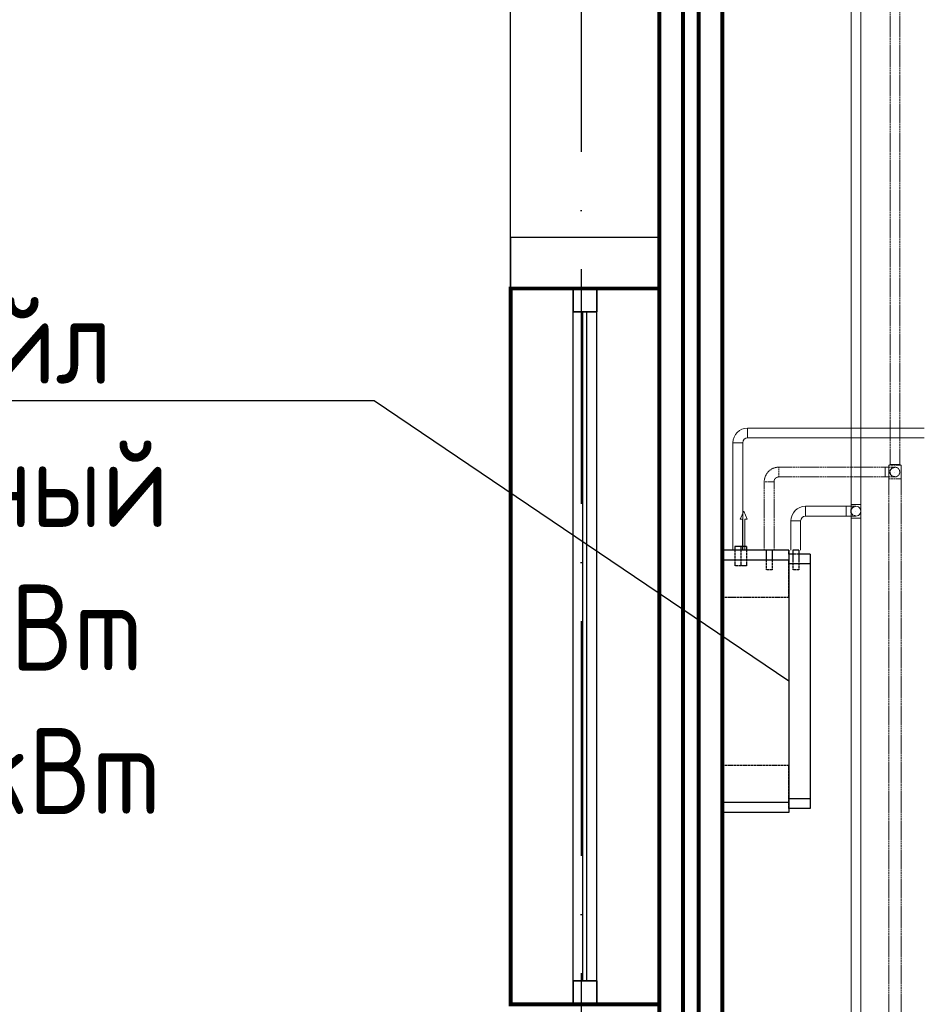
# Model space of a CAD drawing. Header units: millimetres. Extents: x 9824119 to 13672909, y -72394 to 462135.
# Tile 475 of 656: x 10293000 to 10295312, y 19789 to 22306. Entities that reach past the tile are written whole.
import ezdxf
from ezdxf import colors
from ezdxf.entities.mleader import LeaderData, LeaderLine
from ezdxf.math import Vec2, Vec3

# ---------------------------------------------------------------- set-up
doc = ezdxf.new("R2010")
doc.units = ezdxf.units.MM
for name, pattern in [('ACAD_ISO10W100', [18, 12, -3, 0, -3]), ('Hidden', [3, 2, -1]), ('UnderFloor', [7.5, 6, -1.5])]:
    doc.linetypes.add(name, pattern=pattern)
for name, color, linetype in [('MAGI_GENERAL', 7, 'Continuous'), ('PIPE-H1', 7, 'Continuous'), ('PIPE-H1-COMPONENT-', 7, 'Continuous')]:
    doc.layers.add(name, color=color, linetype=linetype)
doc.layers.add('ОКНО (план)', color=5, linetype='Continuous', lineweight=30)
doc.styles.add('ISOCPEUR', font='isocpeui.ttf')
doc.styles.add('СПДС', font='isocpeur.ttf')

# ---------------------------------------------------------------- blocks, each defined once
blk = doc.blocks.new('долдлолдолдоооо')
at = {"color": 18, "linetype": 'ACAD_ISO10W100', "lineweight": 25, "ltscale": 50, "true_color": 0x000000}
blk.add_lwpolyline([(1571667.7, 1477001.2), (1571667.7, 1449070.1)], dxfattribs=at)
at = {"color": 253, "linetype": 'ByBlock', "lineweight": 25, "ltscale": 100, "const_width": 10}
for points in [[(1571867.7, 1476601.2), (1572028.7, 1476601.2), (1572028.7, 1453001.2), (1571867.7, 1453001.2)], [(1571928.2, 1476601.2), (1571968.3, 1476601.2), (1571968.3, 1453001.2), (1571928.2, 1453001.2)], [(1571867.7, 1473351.2), (1571487.7, 1473351.2), (1571487.7, 1471521.2), (1571867.7, 1471521.2)]]:
    blk.add_lwpolyline(points, close=True, dxfattribs=at)
at = {"color": 253, "linetype": 'ByBlock', "lineweight": 25, "ltscale": 100}
for points in [[(1571867.7, 1473351.2), (1571487.7, 1473351.2), (1571487.7, 1474251.2), (1571867.7, 1474251.2)], [(1571867.7, 1473351.2), (1571867.7, 1473481.2), (1571487.7, 1473481.2), (1571487.7, 1473351.2)]]:
    blk.add_lwpolyline(points, close=True, dxfattribs=at)
at = {"color": 253, "lineweight": 25, "ltscale": 0.1}
for points in [[(1571647.7, 1471581.2), (1571647.7, 1473291.2)], [(1571647.7, 1471581.2), (1571647.7, 1473291.2)], [(1571707.7, 1471581.2), (1571707.7, 1473291.2)], [(1571707.7, 1471581.2), (1571707.7, 1473291.2)]]:
    blk.add_lwpolyline(points, dxfattribs=at)
at = {"layer": 'ОКНО (план)', "color": 253, "lineweight": 25}
for points in [[(1571647.7, 1473351.2), (1571707.7, 1473351.2), (1571707.7, 1473291.2), (1571647.7, 1473291.2)], [(1571707.7, 1473351.2), (1571647.7, 1473351.2), (1571647.7, 1473291.2), (1571707.7, 1473291.2)], [(1571647.7, 1471521.2), (1571707.7, 1471521.2), (1571707.7, 1471581.2), (1571647.7, 1471581.2)], [(1571707.7, 1471521.2), (1571647.7, 1471521.2), (1571647.7, 1471581.2), (1571707.7, 1471581.2)]]:
    blk.add_lwpolyline(points, close=True, dxfattribs=at)
for points in [[(1571672.7, 1471581.2), (1571672.7, 1473291.2)], [(1571672.7, 1471581.2), (1571672.7, 1473291.2)], [(1571682.7, 1471581.2), (1571682.7, 1473291.2)], [(1571682.7, 1471581.2), (1571682.7, 1473291.2)]]:
    blk.add_lwpolyline(points, dxfattribs=at)
blk = doc.blocks.new('_None')
blk = doc.blocks.new('*U2567')
at = {"layer": 'PIPE-H1', "color": 5, "linetype": 'Hidden', "lineweight": 20}
for p, q in [((10295221.2, 21167.1, 12.5), (10295224.7, 21169.1, 12.5)), ((10295253.2, 21167.1, 12.5), (10295249.7, 21169.1, 12.5))]:
    blk.add_line(p, q, dxfattribs=at)
at = {"layer": 'PIPE-H1', "color": 5, "linetype": 'Hidden', "lineweight": 20, "extrusion": (0, 1, 0)}
for centre, major_axis in [((10295237.2, 21167.1, 12.5), (-16, 0)), ((10295237.2, 21169.1, 12.5), (-12.5, 0))]:
    blk.add_ellipse(centre, major_axis=major_axis, ratio=1, start_param=0, end_param=3.141593, dxfattribs=at)
blk = doc.blocks.new('*U2900')
at = {"layer": 'PIPE-H1', "color": 1, "linetype": 'Continuous', "lineweight": 20}
for p, q in [((10294860.7, 21262.1, 421), (10295312.3, 21262.1, 421)), ((10294860.7, 21237.1, 421), (10295312.3, 21237.1, 421))]:
    blk.add_line(p, q, dxfattribs=at)
blk = doc.blocks.new('*U2901')
at = {"layer": 'PIPE-H1', "color": 1, "linetype": 'Continuous', "lineweight": 20}
for major_axis in [(0, 37.5), (0, 12.5)]:
    blk.add_ellipse((10294860.7, 21224.6, 421), major_axis=major_axis, ratio=1, start_param=0, end_param=1.570796, dxfattribs=at)
at = {"layer": 'PIPE-H1', "color": 1, "linetype": 'Continuous', "lineweight": 20, "extrusion": (1, 0, 0)}
blk.add_ellipse((10294860.7, 21249.6, 421), major_axis=(0, 12.5), ratio=1, start_param=0, end_param=3.141593, dxfattribs=at)
at = {"layer": 'PIPE-H1', "color": 1, "linetype": 'Continuous', "lineweight": 20, "extrusion": (0, -1, 0)}
blk.add_ellipse((10294835.7, 21224.6, 421), major_axis=(12.5, 0), ratio=1, start_param=0, end_param=3.141593, dxfattribs=at)
blk = doc.blocks.new('*U2902')
at = {"layer": 'PIPE-H1', "color": 1, "linetype": 'Continuous', "lineweight": 20}
for p, q in [((10294823.2, 20949.6, 421), (10294823.2, 21224.6, 421)), ((10294848.2, 20949.6, 421), (10294848.2, 21224.6, 421))]:
    blk.add_line(p, q, dxfattribs=at)
blk = doc.blocks.new('*U2903')
at = {"layer": 'PIPE-H1', "color": 5, "linetype": 'Hidden', "lineweight": 20}
for p, q in [((10295221.2, 21132.1, 12.5), (10295221.2, 21167.1, 12.5)), ((10295253.2, 21132.1, 12.5), (10295253.2, 21167.1, 12.5))]:
    blk.add_line(p, q, dxfattribs=at)
at = {"layer": 'PIPE-H1', "color": 5, "linetype": 'Hidden', "lineweight": 20, "extrusion": (0, 1, 0)}
blk.add_ellipse((10295237.2, 21132.1, 12.5), major_axis=(-16, 0), ratio=1, start_param=0, end_param=3.141593, dxfattribs=at)
blk = doc.blocks.new('*U2904')
at = {"layer": 'PIPE-H1', "color": 5, "linetype": 'Hidden', "lineweight": 20}
for p, q in [((10295221.2, 21132.1, 12.5), (10295221.2, 17973.6, 12.5)), ((10295253.2, 21132.1, 12.5), (10295253.2, 17973.6, 12.5))]:
    blk.add_line(p, q, dxfattribs=at)
blk = doc.blocks.new('*U2905')
at = {"layer": 'PIPE-H1', "color": 7, "linetype": 'Continuous', "lineweight": -3}
for p, q in [((10295237.2, 21149.6, 300), (10295237.2, 21149.6, 299)), ((10295237.2, 21149.6, 50), (10295237.2, 21149.6, 49))]:
    blk.add_line(p, q, dxfattribs=at)
blk = doc.blocks.new('*U2906')
at = {"layer": 'PIPE-H1', "color": 5, "linetype": 'Hidden', "lineweight": 20, "extrusion": (-1, 0, 0)}
blk.add_ellipse((10295212.2, 21149.6, 575), major_axis=(0, -12.5), ratio=1, start_param=0, end_param=3.141593, dxfattribs=at)
at = {"layer": 'PIPE-H1', "color": 5, "linetype": 'Hidden', "lineweight": 20, "extrusion": (0, 1, 0)}
for centre in [(10295212.2, 21162.1, 550), (10295212.2, 21137.1, 550)]:
    blk.add_ellipse(centre, major_axis=(0, 0, 25), ratio=1, start_param=0, end_param=1.570796, dxfattribs=at)
at = {"layer": 'PIPE-H1', "color": 1, "linetype": 'UnderFloor', "lineweight": -3, "extrusion": (0, 0, -1)}
blk.add_ellipse((10295237.2, 21149.6, 550), major_axis=(0, -12.5), ratio=1, start_param=0, end_param=3.141593, dxfattribs=at)
at = {"layer": 'PIPE-H1', "color": 5, "linetype": 'Hidden', "lineweight": 20, "extrusion": (0, 0, -1)}
blk.add_ellipse((10295237.2, 21149.6, 550), major_axis=(0, 12.5), ratio=1, start_param=0, end_param=3.141593, dxfattribs=at)
blk = doc.blocks.new('*U2907')
at = {"layer": 'PIPE-H1', "color": 5, "linetype": 'Hidden', "lineweight": 20}
for p, q in [((10294940.7, 21162.1, 575), (10295212.2, 21162.1, 575)), ((10294940.7, 21137.1, 575), (10295212.2, 21137.1, 575))]:
    blk.add_line(p, q, dxfattribs=at)
blk = doc.blocks.new('*U2908')
at = {"layer": 'PIPE-H1', "color": 5, "linetype": 'Hidden', "lineweight": 20}
for major_axis in [(0, 37.5), (0, 12.5)]:
    blk.add_ellipse((10294940.7, 21124.6, 575), major_axis=major_axis, ratio=1, start_param=0, end_param=1.570796, dxfattribs=at)
at = {"layer": 'PIPE-H1', "color": 5, "linetype": 'Hidden', "lineweight": 20, "extrusion": (1, 0, 0)}
blk.add_ellipse((10294940.7, 21149.6, 575), major_axis=(0, 12.5), ratio=1, start_param=0, end_param=3.141593, dxfattribs=at)
at = {"layer": 'PIPE-H1', "color": 5, "linetype": 'Hidden', "lineweight": 20, "extrusion": (0, -1, 0)}
blk.add_ellipse((10294915.7, 21124.6, 575), major_axis=(12.5, 0), ratio=1, start_param=0, end_param=3.141593, dxfattribs=at)
blk = doc.blocks.new('*U2909')
at = {"layer": 'PIPE-H1', "color": 5, "linetype": 'Hidden', "lineweight": 20}
for p, q in [((10294903.2, 20949.6, 575), (10294903.2, 21124.6, 575)), ((10294928.2, 20949.6, 575), (10294928.2, 21124.6, 575))]:
    blk.add_line(p, q, dxfattribs=at)
blk = doc.blocks.new('*U2910')
at = {"layer": 'PIPE-H1', "color": 82, "linetype": 'Continuous', "lineweight": 20}
for p, q in [((10295125, 21032.1, 12.5), (10295125, 21067.1, 12.5)), ((10295150, 21032.1, 12.5), (10295150, 21067.1, 12.5))]:
    blk.add_line(p, q, dxfattribs=at)
at = {"layer": 'PIPE-H1', "color": 82, "linetype": 'Continuous', "lineweight": 20, "extrusion": (0, 1, 0)}
for centre in [(10295137.5, 21067.1, 12.5), (10295137.5, 21032.1, 12.5)]:
    blk.add_ellipse(centre, major_axis=(-12.5, 0), ratio=1, start_param=0, end_param=3.141593, dxfattribs=at)
blk = doc.blocks.new('*U2911')
at = {"layer": 'PIPE-H1', "color": 82, "linetype": 'Continuous', "lineweight": 20}
for p, q in [((10295125, 21032.1, 12.5), (10295125, 17873.6, 12.5)), ((10295150, 21032.1, 12.5), (10295150, 17873.6, 12.5))]:
    blk.add_line(p, q, dxfattribs=at)
blk = doc.blocks.new('*U2912')
at = {"layer": 'PIPE-H1', "color": 7, "linetype": 'Continuous', "lineweight": -3}
for p, q in [((10295137.5, 21049.6, 285), (10295137.5, 21049.6, 284)), ((10295137.5, 21049.6, 35), (10295137.5, 21049.6, 34))]:
    blk.add_line(p, q, dxfattribs=at)
blk = doc.blocks.new('*U2913')
at = {"layer": 'PIPE-H1', "color": 82, "linetype": 'Continuous', "lineweight": 20, "extrusion": (-1, 0, 0)}
blk.add_ellipse((10295112.5, 21049.6, 560), major_axis=(0, -12.5), ratio=1, start_param=0, end_param=3.141593, dxfattribs=at)
at = {"layer": 'PIPE-H1', "color": 82, "linetype": 'Continuous', "lineweight": 20, "extrusion": (0, 1, 0)}
for centre in [(10295112.5, 21062.1, 535), (10295112.5, 21037.1, 535)]:
    blk.add_ellipse(centre, major_axis=(0, 0, 25), ratio=1, start_param=0, end_param=1.570796, dxfattribs=at)
at = {"layer": 'PIPE-H1', "color": 1, "linetype": 'UnderFloor', "lineweight": -3, "extrusion": (0, 0, -1)}
blk.add_ellipse((10295137.5, 21049.6, 535), major_axis=(0, -12.5), ratio=1, start_param=0, end_param=3.141593, dxfattribs=at)
at = {"layer": 'PIPE-H1', "color": 82, "linetype": 'Continuous', "lineweight": 20, "extrusion": (0, 0, -1)}
blk.add_ellipse((10295137.5, 21049.6, 535), major_axis=(0, 12.5), ratio=1, start_param=0, end_param=3.141593, dxfattribs=at)
blk = doc.blocks.new('*U2914')
at = {"layer": 'PIPE-H1', "color": 82, "linetype": 'Continuous', "lineweight": 20}
for p, q in [((10295008.7, 21062.1, 560), (10295112.5, 21062.1, 560)), ((10295008.7, 21037.1, 560), (10295112.5, 21037.1, 560))]:
    blk.add_line(p, q, dxfattribs=at)
blk = doc.blocks.new('*U2915')
at = {"layer": 'PIPE-H1', "color": 82, "linetype": 'Continuous', "lineweight": 20}
for major_axis in [(0, 37.5), (0, 12.5)]:
    blk.add_ellipse((10295008.7, 21024.6, 560), major_axis=major_axis, ratio=1, start_param=0, end_param=1.570796, dxfattribs=at)
at = {"layer": 'PIPE-H1', "color": 82, "linetype": 'Continuous', "lineweight": 20, "extrusion": (1, 0, 0)}
blk.add_ellipse((10295008.7, 21049.6, 560), major_axis=(0, 12.5), ratio=1, start_param=0, end_param=3.141593, dxfattribs=at)
at = {"layer": 'PIPE-H1', "color": 82, "linetype": 'Continuous', "lineweight": 20, "extrusion": (0, -1, 0)}
blk.add_ellipse((10294983.7, 21024.6, 560), major_axis=(12.5, 0), ratio=1, start_param=0, end_param=3.141593, dxfattribs=at)
blk = doc.blocks.new('*U2916')
at = {"layer": 'PIPE-H1', "color": 82, "linetype": 'Continuous', "lineweight": 20}
for p, q in [((10294971.2, 20949.6, 560), (10294971.2, 21024.6, 560)), ((10294996.2, 20949.6, 560), (10294996.2, 21024.6, 560))]:
    blk.add_line(p, q, dxfattribs=at)
blk = doc.blocks.new('*U2925')
at = {"layer": 'PIPE-H1', "color": 5, "linetype": 'Hidden', "lineweight": 20}
for p, q in [((10295224.7, 23990.3, 12.5), (10295224.7, 21169.1, 12.5)), ((10295249.7, 23990.3, 12.5), (10295249.7, 21169.1, 12.5))]:
    blk.add_line(p, q, dxfattribs=at)
blk = doc.blocks.new('*U2932')
at = {"layer": 'PIPE-H1', "color": 82, "linetype": 'Continuous', "lineweight": 20}
for p, q in [((10295125, 23890.3, 12.5), (10295125, 21067.1, 12.5)), ((10295150, 23890.3, 12.5), (10295150, 21067.1, 12.5))]:
    blk.add_line(p, q, dxfattribs=at)
blk = doc.blocks.new('*U2976')
at = {"layer": 'PIPE-H1-COMPONENT-', "color": 7, "linetype": 'Continuous', "lineweight": -3}
blk.add_line((10294835.7, 20949.6, 421), (10294835.7, 20949.6, 420), dxfattribs=at)
blk = doc.blocks.new('*U2977')
at = {"layer": 'PIPE-H1-COMPONENT-', "color": 11, "linetype": 'Continuous', "lineweight": 20}
for p, q in [((10294850.7, 21049.6, 360), (10294841.7, 21029.6, 360)), ((10294859.7, 21029.6, 360), (10294850.7, 21049.6, 360)), ((10294841.7, 21029.6, 360), (10294847.7, 21029.6, 360)), ((10294847.7, 21029.6, 360), (10294847.7, 20949.6, 360)), ((10294853.7, 20949.6, 360), (10294853.7, 21029.6, 360)), ((10294853.7, 21029.6, 360), (10294859.7, 21029.6, 360)), ((10294847.7, 20949.6, 360), (10294853.7, 20949.6, 360))]:
    blk.add_line(p, q, dxfattribs=at)
at = {"layer": 'PIPE-H1-COMPONENT-', "color": 11, "linetype": 'Continuous', "lineweight": 20, "extrusion": (0, 1, 0)}
blk.add_circle((-10294850.7, 360, 20949.6), 7.5, dxfattribs=at)
blk = doc.blocks.new('*U2978')
at = {"layer": 'MAGI_GENERAL', "color": 1, "linetype": 'UnderFloor', "lineweight": -3}
for p, q in [((10294858.2, 20949.6, 100), (10294795.7, 20949.6, 100)), ((10294795.7, 20949.6, 100), (10294795.7, 20949.6)), ((10294795.7, 20949.6, 535.5), (10294795.7, 20949.6, 100)), ((10294858.2, 20949.6, 100), (10294795.7, 20949.6, 100)), ((10294828.2, 20949.6, 421), (10294828.2, 20909.6, 421)), ((10294843.2, 20949.6, 421), (10294843.2, 20909.6, 421)), ((10294858.2, 20949.6, 360), (10294858.2, 20909.6, 360)), ((10294923.2, 20949.6, 100), (10294908.2, 20949.6, 100)), ((10294923.2, 20949.6, 535.5), (10294908.2, 20949.6, 535.5)), ((10294923.2, 20949.6, 100), (10294908.2, 20949.6, 100)), ((10294965.7, 20939.6, 100), (10294965.7, 20949.6, 100)), ((10294965.7, 20949.6, 100), (10294965.7, 20949.6)), ((10294965.7, 20949.6, 100), (10294965.7, 20949.6, 535.5)), ((10294965.7, 20939.6, 100), (10294965.7, 20949.6, 100)), ((10294795.7, 20924.6, 100), (10294795.7, 20829.6, 100)), ((10294795.7, 20924.6, 100), (10294795.7, 20279.6, 100)), ((10294908.2, 20939.2, 575), (10294908.2, 20899.6, 575)), ((10294923.2, 20939.2, 575), (10294923.2, 20899.6, 575)), ((10294965.7, 20939.6, 535.5), (10294965.7, 20939.6, 100)), ((10294991.2, 20939.6, 100), (10294965.7, 20939.6, 100)), ((10294965.7, 20914.6, 620), (10294965.7, 20924.6, 586.2)), ((10294991.2, 20939.6, 535.5), (10294976.2, 20939.6, 535.5)), ((10294976.2, 20932.4, 560), (10294976.2, 20899.6, 560)), ((10294991.2, 20932.4, 560), (10294991.2, 20899.6, 560)), ((10295020.7, 20939.6, 100), (10295020.7, 20939.6, 535.5)), ((10294965.7, 20914.6, 100), (10294965.7, 20289.6, 100)), ((10294965.7, 20829.6, 100), (10294965.7, 20914.6, 100)), ((10294795.7, 20829.6, 100), (10294965.7, 20829.6, 100)), ((10294795.7, 20829.6, 100), (10294795.7, 20829.6)), ((10294965.7, 20829.6, 100), (10294965.7, 20829.6)), ((10294965.7, 20399.6, 100), (10294795.7, 20399.6, 100)), ((10294795.7, 20399.6, 100), (10294795.7, 20399.6)), ((10294795.7, 20399.6, 100), (10294795.7, 20279.6, 100)), ((10294965.7, 20289.6, 100), (10294965.7, 20399.6, 100)), ((10294965.7, 20399.6, 100), (10294965.7, 20399.6)), ((10294965.7, 20289.6, 100), (10294965.7, 20314.6, 100)), ((10294965.7, 20289.6, 535.5), (10294965.7, 20304.6, 586.2)), ((10294965.7, 20289.6, 100), (10294965.7, 20289.6, 535.5)), ((10295020.7, 20289.6, 535.5), (10295020.7, 20289.6, 100)), ((10294795.7, 20279.6, 100), (10294795.7, 20279.6)), ((10294795.7, 20279.6, 100), (10294795.7, 20279.6, 535.5)), ((10294965.7, 20279.6, 100), (10294965.7, 20279.6)), ((10294965.7, 20279.6, 535.5), (10294965.7, 20279.6, 100))]:
    blk.add_line(p, q, dxfattribs=at)
at = {"layer": 'MAGI_GENERAL', "color": 7, "linetype": 'Continuous', "lineweight": -3}
for p, q in [((10294908.2, 20949.6, 535.5), (10294795.7, 20949.6, 535.5)), ((10294795.7, 20924.6, 630), (10294795.7, 20949.6, 535.5)), ((10294828.2, 20959.6, 421), (10294828.2, 20949.6, 421)), ((10294843.2, 20959.6, 421), (10294843.2, 20949.6, 421)), ((10294858.2, 20959.6, 360), (10294858.2, 20949.6, 360)), ((10294908.2, 20949.6, 575), (10294908.2, 20939.2, 575)), ((10294923.2, 20949.6, 575), (10294923.2, 20939.2, 575)), ((10294965.7, 20949.6, 535.5), (10294923.2, 20949.6, 535.5)), ((10294965.7, 20949.6, 535.5), (10294965.7, 20924.6, 630)), ((10294976.2, 20949.6, 560), (10294976.2, 20932.4, 560)), ((10294991.2, 20949.6, 560), (10294991.2, 20932.4, 560)), ((10294795.7, 20304.6, 630), (10294795.7, 20924.6, 630)), ((10294965.7, 20924.6, 630), (10294795.7, 20924.6, 630)), ((10294976.2, 20939.6, 535.5), (10294965.7, 20939.6, 535.5)), ((10294965.7, 20924.6, 630), (10294965.7, 20304.6, 630)), ((10295020.7, 20939.6, 535.5), (10294991.2, 20939.6, 535.5)), ((10295020.7, 20939.6, 535.5), (10295020.7, 20914.6, 620)), ((10295020.7, 20914.6, 620), (10294965.7, 20914.6, 620)), ((10295020.7, 20914.6, 620), (10295020.7, 20314.6, 620)), ((10295020.7, 20314.6, 620), (10294965.7, 20314.6, 620)), ((10295020.7, 20314.6, 620), (10295020.7, 20289.6, 535.5)), ((10294795.7, 20279.6, 535.5), (10294795.7, 20304.6, 630)), ((10294965.7, 20304.6, 630), (10294795.7, 20304.6, 630)), ((10294965.7, 20304.6, 630), (10294965.7, 20279.6, 535.5)), ((10295020.7, 20289.6, 535.5), (10294965.7, 20289.6, 535.5)), ((10294965.7, 20279.6, 535.5), (10294795.7, 20279.6, 535.5))]:
    blk.add_line(p, q, dxfattribs=at)
at = {"layer": 'MAGI_GENERAL', "color": 7, "linetype": 'Continuous', "lineweight": -3, "extrusion": (0, -1, 0)}
for centre in [(10294835.7, 20959.6, 421), (10294850.7, 20959.6, 360), (10294915.7, 20949.6, 575), (10294983.7, 20949.6, 560)]:
    blk.add_ellipse(centre, major_axis=(7.5, 0), ratio=1, start_param=0, end_param=3.141593, dxfattribs=at)
at = {"layer": 'MAGI_GENERAL', "color": 1, "linetype": 'UnderFloor', "lineweight": -3, "extrusion": (0, -1, 0)}
for centre in [(10294835.7, 20909.6, 421), (10294850.7, 20909.6, 360), (10294915.7, 20899.6, 575), (10294983.7, 20899.6, 560)]:
    blk.add_ellipse(centre, major_axis=(7.5, 0), ratio=1, start_param=0, end_param=3.141593, dxfattribs=at)

msp = doc.modelspace()

# ---------------------------------------------------------------- block references
msp.add_blockref('долдлолдолдоооо', (8722767.2, -1451732.3))
at = {"layer": 'PIPE-H1'}
for name in ['*U2925', '*U2932', '*U2906', '*U2567', '*U2903', '*U2905', '*U2904', '*U2914', '*U2913', '*U2910', '*U2912', '*U2911']:
    msp.add_blockref(name, (0, 0), dxfattribs=at)

# ---------------------------------------------------------------- next in the draw order: leaders
at = {"color": 5, "lineweight": 25, "ltscale": 15}
ml = msp.add_multileader_mtext('Standard', dxfattribs=at)
ml.set_content('{\\fGOST Common|b0|i0|c204|p34;\\W0.9;\\C256;Фанкойл напольный Qx=3,1kBm Qm=3,5kBm}', color=14, style='СПДС')
ml.set_leader_properties()
ml.set_arrow_properties(name='NONE')
ml.build(insert=Vec2(0, 0))
ml.multileader.update_dxf_attribs({"text_left_attachment_type": 6, "text_right_attachment_type": 6, "dogleg_length": 0.36, "arrow_head_size": 100})
ctx = ml.context
ctx.base_point, ctx.char_height, ctx.arrow_head_size, ctx.plane_origin = Vec3(10291537.2, 21331.7, 630), 220, 100, Vec3(10285997.1, 34333.8, 630)
ctx.left_attachment, ctx.right_attachment, ctx.text_align_type = 6, 6, 1
notes = []
notes.append((ctx, [(0, (1, 1, 0), (10293906.2, 21331.7, 630), (-1, 0), 0.36, [(1, [(10294965.7, 20614.6, 630)], 0, [])])]))
ctx.mtext.insert, ctx.mtext.width, ctx.mtext.defined_height, ctx.mtext.alignment, ctx.mtext.flow_direction = Vec3(10292721.5, 21595.7, 630), 2438.932, 630, 2, 5
ctx.mtext.has_bg_fill, ctx.mtext.bg_color, ctx.mtext.bg_scale_factor, ctx.mtext.bg_transparency, ctx.mtext.use_window_bg_color = 1, -1027028792, 1.5, 0, 1
for ctx, leaders in notes:
    for number, flags, end, landing, length, lines in leaders:
        leader = LeaderData()
        leader.index, (leader.has_last_leader_line, leader.has_dogleg_vector, leader.attachment_direction) = number, flags
        leader.last_leader_point, leader.dogleg_vector, leader.dogleg_length = Vec3(end), Vec3(landing), length
        for number, points, colour, breaks in lines:
            line = LeaderLine()
            line.index, line.vertices, line.color, line.breaks = number, Vec3.list(points), colors.encode_raw_color(colour), breaks
            leader.lines.append(line)
        ctx.leaders.append(leader)

# ---------------------------------------------------------------- next in the draw order: block references
at = {"layer": 'MAGI_GENERAL'}
msp.add_blockref('*U2978', (0, 0), dxfattribs=at)
at = {"layer": 'PIPE-H1'}
for name in ['*U2901', '*U2900', '*U2902', '*U2908', '*U2907', '*U2909', '*U2915', '*U2916']:
    msp.add_blockref(name, (0, 0), dxfattribs=at)
at = {"layer": 'PIPE-H1-COMPONENT-'}
for name in ['*U2977', '*U2976']:
    msp.add_blockref(name, (0, 0), dxfattribs=at)

# ---------------------------------------------------------------- next in the draw order: texts
at = {"char_height": 300, "attachment_point": 1, "style": 'ISOCPEUR'}
for s, insert, width in [('\\pi13638.10589;{\\fISOCPEUR|b0|i0|c204|p34;\\H1.66667x;\\L\\C7;\\P\\pi10874.35036;\\H1.1x;Общие указания\\l\\P\\pi13638.10589;\\P\\pi-900,l1200,t1200;\\H0.72727x;1.^IПроект выполнен на основании задания заказчика и задания на проектирование архитектурно-строительных чертежей.\\P2.^IПроект соответствует действующим нормам :\\P\\pl900,t900;\\fSymbol|b0|i0|c2|p18;·^I\\fISOCPEUR|b0|i0|c204|p34;КМК 2. 04.05-97* "Отопление, вентиляция и кондиционирование воздуха".\\P\\fSymbol|b0|i0|c2|p18;·^I\\fISOCPEUR|b0|i0|c204|p34;ШНК 2.08.02-09* "Общественные здания и сооружение" \\P\\fSymbol|b0|i0|c2|p18;·^I\\fISOCPEUR|b0|i0|c204|p34;КМК 2.01.01-94 "Климатические и физико-геологические данные для проектирования".\\P\\fSymbol|b0|i0|c2|p18;·^I\\fISOCPEUR|b0|i0|c204|p34;КМК 2.01.04-97* "Строительная теплотехника".\\P\\fSymbol|b0|i0|c2|p18;·^I\\fISOCPEUR|b0|i0|c204|p34;ГОСТ 21.602-2003 "Правила выполнения рабочей документации отопления, вентиляции и кондиционирования".\\P\\fSymbol|b0|i0|c2|p18;·^I\\fISOCPEUR|b0|i0|c204|p34;ШНК \\fISOCPEUR|b0|i0|c186|p34;2.01.02-04\\fISOCPEUR|b0|i0|c204|p34; - \\fISOCPEUR|b0|i0|c186|p34;"\\fISOCPEUR|b0|i0|c204|p34;Пожарная безопасность зданий и сооружений\\fISOCPEUR|b0|i0|c186|p34;"\\fISOCPEUR|b0|i0|c204|p34;;\\P\\pl1200,t1200;3.^I  Расчетные параметры наружного воздуха для проектирования отопления, вентиляции и кондиционирования воздуха приняты по КМК 2.01.01-94.\\P\\pi-300,l300,tz;      Для проектирования отопления, вентиляции и кондиционирования воздуха: \\P\\pl1500,t1500;-^IХолодный  период  года Тн\\fISOCPEUR|b0|i0|c186|p34;=-14.0°C\\fISOCPEUR|b0|i0|c204|p34;; I=-12,4 кДж/кг (Парам. Б);\\P-^IТеплый  период  года Тн=33°C; I=55,7 кДж/кг  (Парам. А);\\P-^IТеплый  период  года Тн=37,5°C; I=65,2 кДж/кг (Парам. Б);\\P-^IСкорость ветра  - V=1,6 м/сек - холодный период;\\P-^IСкорость ветра  - V=1,9 м/сек - теплый  период;\\P-^IПродолжительность отопительного периода  Zот.пер.=129суток;\\P-^IСредняя температура отопительного периода  tот.пер.=2,7°C;\\P-^IБарометрическое давление в районе строительства Рбар=950 Гпа.\\P\\pi600,l0,tz;\\P\\pi11458.1097;\\LТЕПЛОСНАБЖЕНИЕ\\P\\pi13638.10589;\\l\\P\\pi0;\\C0;В качестве источника тепла выбран установленный во дворе здания тепловой насос, рассчитанный на работу в температурном режиме 40–30 °C.^J^JСистема отопления спроектирована как двухтрубная, в ней используются напольный фанкойл.\\P^JОсновным источником тепла является тепловой насос. \\P^JОсновное охлаждение осуществляется с помощью\\Pтепловых насосов. Для отвода конденсата, образующегося в фанкойлах, предусмотрены дренажные трубы. Основные водосточные и обратные трубы выполнены из полипропилена. \\P\\pi600;^JОсновные подающие и обратные трубы выполнены из полипропилена. Слив воды из системы осуществляется через регулировочный узел. Для снижения теплопотерь через трубы выполнены работы по теплоизоляции.\\C7; \\P\\pi12278.10827;\\LОТОПЛЕНИЕ\\l\\P\\pi0;  Для достижения  комфортных условий в зимнее время и компенсации теплопотерь в помещениях установлены \\C0;фанкойл\\C7;ы обеспечивающие в помещениях нормируемую температуру воздуха:\\P\\pi-300,l1500,t1500;-^IКабинет врача +20°C.\\P-^IЗал       +22°C.\\P-^IФизиотерапия     +21°C.\\P\\pi0,l0,tz;   На каждом приборе предусматривается устанавка термостатического клапана и запорного крана. Рекомендуется применить трубопроводы стабильные полипропиленовые. Система теплоснабжения \\C0;фанкойл\\C7;ов двухтрубная с принудительной циркуляцией, горизонтальная. Удаление воздуха осуществляется из воздухоспускных кранов установленных в \\C0;фанкойл\\C7;ах. Все монтажные и наладочные работы проводить в соответствии с нормативными документами и инструкциям фирм-изготовителя.}', (9986122.2, 27067.1), 27276.212), ('{\\fISOCPEUR|b0|i0|c204|p34;\\C7;^I\\A1;\\L\\P\\pi10515.36534;\\H1.33333x;ВЕНТИЛЯЦИЯ\\P\\pi0;\\l^IВ здании предусмотрена приточно-вытяжная вентиляция с естественным и \\Pмеханическим побуждением, для функционально различных и конструктивно раздельных групп \\Pпомещений.   ^I  \\P^IТакже предусматривается естественная вентиляция с удалением и поступлением воздуха через окна и двери.\\P^IУдаление воздуха из помещений производится с помощью вытяжных решеток.\\P^IМатериал воздуховодов - тонколистовая оцинкованная сталь по ГОСТ 14918-80.\\P^IВоздуховоды систем вытяжной вентиляции выполняются класса "Н" (нормально плотный).\\P^IМонтаж систем вентиляции выполнить в соответствии с \\A0;КМК 3.05.01.-9\\A1;7\\P\\A0;\\L\\P\\pi12075.36144;\\P\\pi7995.37164;ПРИМЕЧАНИЯ (ТЕПЛОСНАБЖЕНИЕ)\\P\\pi-900,l900,t900;\\l1.^IЧертеж читать совместно со спецификацией и с другими разделами проекта.\\P2.^IМонтаж оборудования и трубопроводов производить в соответствии с местными \\P\\pi0;действующими нормами и правилами, и требованиями завода-изготовителя оборудования.\\P\\pi-900;3.^IТрубопроводы системы теплоснабжения радиаторов приняты полипропиленовыми.\\P4.^IНа планах и схемах указаны наружный диаметр и толщина стенки полипропиленовых \\P\\pi0;трубопроводов.\\P\\pi-900;5.^IПриборы и трубопроводы нанесены условно.\\P6.^IУклон трубопроводов выполнить согласно схемам в сторону ближайшего вертикального \\P\\pi0;стояка.\\P\\pi-900;7.^IВсе отметки указаны от уровня пола этажа. \\P8.^IКрепить трубу в штробе каждые 2 метра.\\P9.^IТрубопроводы отопления, прокладываемые в полу покрыть трубчатой тепловой изоляцией \\P\\pi0;из вспученного полителена "Isocom" толщиной 9 мм.\\P\\pi-900;10.^IДиаметры запорно-регулирующей арматуры и фильтров соответствуют диаметру \\P\\pi0;трубопроводов, если не указано иное.\\P\\pi3390,l600,tz;\\P\\pi5455.37799,l0;\\LПРИМЕЧАНИЯ (ВЕНТИЛЯЦИЯ И КОНДИЦИОНИРОВАНИЕ)\\l\\P\\pi-900,l900,t900;1.^IВентиляционные системы показаны условно.\\P2.^IЧертеж читать совместно со спецификацией и остальными разделами проекта \\P3.^IВсе неплотности при пересечении инженерными коммуникациями огнестойких стен, \\P\\pi0;перекрытий и перегородок заделать материалами, соответствующими по степени \\Pогнестойкости пересекаемым ограждениям.\\P\\pi-900;4.^IВ сан-узлах двери не оборудованные переточными решетками, предусмотреть с \\P\\pi0;подрезкой дверного полотна, высота щели не менее 20 мм. Если конструкция дверей не \\Pпозволяет предусмотреть щели в нижней части, то необходимо выполнить установку \\Pжалюзийной решетки в нижней половине двери.\\P\\pi-900;5.^IРазместить все приборы для измерения температуры, давления и скорости потока в \\P\\pi0;доступных местах с прямыми секциями труб или воздуховодов наверху или внизу, \\Pсогласно рекомендациям завода изготовителя для точности показаний.\\P\\pi-900;6.^IУстановить расположение диффузоров, отдушин и вентиляционных решеток согласно \\P\\pi0;архитектурным планам потолка, освещения и другим деталям/узлам потолка и \\Pвыполнить незначительные изменения для обеспечения соответствия.\\P\\pi-900;7.^IМонтаж оборудования выполнить в соответствии с местными нормами и правилами, а \\P\\pi0;так же требованиями завода-изготовителя оборудования \\P\\pi-900;8.^IВсе отметки оборудований даны от пола этажа.\\P}', (10015733.6, 26003.4), 24350.724)]:
    msp.add_mtext(s, dxfattribs=dict(at, insert=insert, width=width))

doc.saveas('drawing.dxf')
